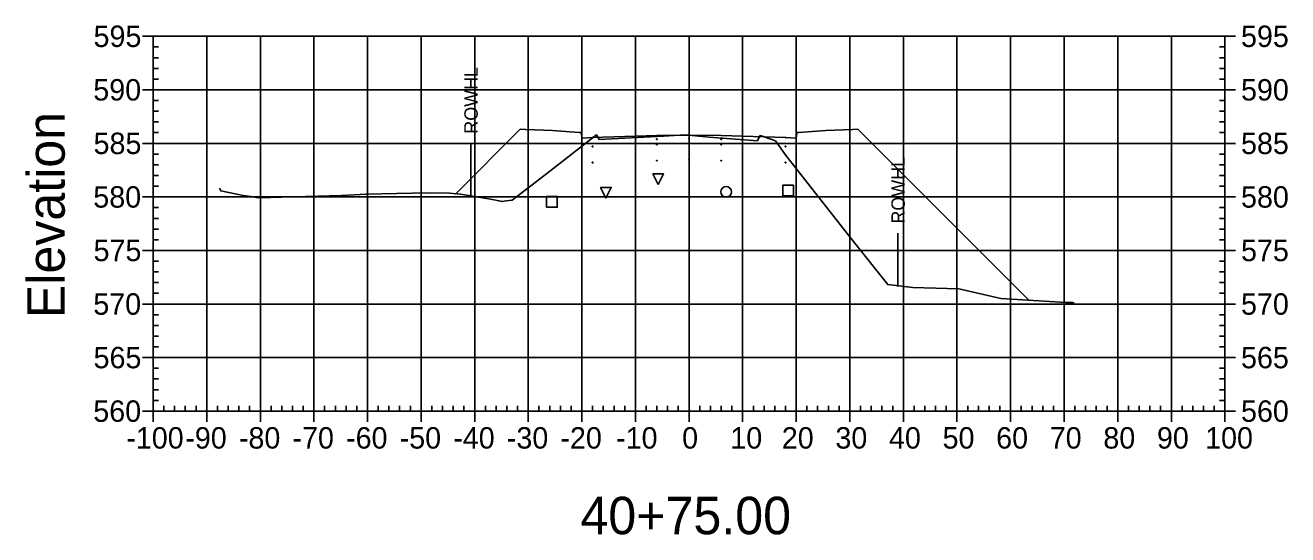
# Model space of a CAD drawing. Extents: x 708103 to 717568, y 374476 to 378707.
# Drawn here: x 711403.1 to 711638.7, y 377881.5 to 377976.7 of the extents above; entities that cross this region are included whole.
import ezdxf

# ---------------------------------------------------------------- set-up
doc = ezdxf.new("R2010")
doc.units = 0
for name, color, linetype in [('1', 7, 'Continuous'), ('10', 7, 'Continuous'), ('13', 7, 'Continuous'), ('14', 7, 'Continuous'), ('22', 7, 'Continuous'), ('4', 7, 'Continuous'), ('57', 7, 'Continuous'), ('60', 7, 'Continuous'), ('Existing', 7, 'Continuous'), ('XS_Right_of_Way', 7, 'Continuous')]:
    doc.layers.add(name, color=color, linetype=linetype)

msp = doc.modelspace()

# ---------------------------------------------------------------- linework, layer by layer
for points in [[(711508.93, 377953.99), (711509.03, 377953.99), (711509.03, 377954.09), (711508.93, 377954.09)], [(711520.93, 377955.35), (711521.03, 377955.35), (711521.03, 377955.45), (711520.93, 377955.45)], [(711520.93, 377954.35), (711521.03, 377954.35), (711521.03, 377954.45), (711520.93, 377954.45)], [(711526.93, 377955.47), (711527.03, 377955.47), (711527.03, 377955.57), (711526.93, 377955.57)], [(711526.93, 377954.47), (711527.03, 377954.47), (711527.03, 377954.57), (711526.93, 377954.57)], [(711532.93, 377955.35), (711533.03, 377955.35), (711533.03, 377955.45), (711532.93, 377955.45)], [(711532.93, 377954.35), (711533.03, 377954.35), (711533.03, 377954.45), (711532.93, 377954.45)], [(711544.93, 377953.99), (711545.03, 377953.99), (711545.03, 377954.09), (711544.93, 377954.09)], [(711508.93, 377950.99), (711509.03, 377950.99), (711509.03, 377951.09), (711508.93, 377951.09)], [(711520.93, 377951.35), (711521.03, 377951.35), (711521.03, 377951.45), (711520.93, 377951.45)], [(711526.93, 377951.47), (711527.03, 377951.47), (711527.03, 377951.57), (711526.93, 377951.57)], [(711532.93, 377951.35), (711533.03, 377951.35), (711533.03, 377951.45), (711532.93, 377951.45)], [(711544.93, 377950.99), (711545.03, 377950.99), (711545.03, 377951.09), (711544.93, 377951.09)]]:
    msp.add_lwpolyline(points, close=True)
at = {"layer": '1'}
for points in [[(711521.23, 377946.93), (711520.23, 377948.93), (711522.23, 377948.93)], [(711511.47, 377944.4), (711510.47, 377946.4), (711512.47, 377946.4)]]:
    msp.add_lwpolyline(points, close=True, dxfattribs=at)
at = {"layer": '10'}
msp.add_lwpolyline([(711500.39, 377942.71), (711502.39, 377942.71), (711502.39, 377944.71), (711500.39, 377944.71)], close=True, dxfattribs=at)
at = {"layer": '13'}
msp.add_circle((711533.9, 377945.57), 1, dxfattribs=at)
at = {"layer": '14'}
for points in [[(711508.98, 377955.71), (711508.98, 377955.76), (711508.98, 377955.71), (711508.93, 377955.71), (711508.98, 377955.71), (711508.98, 377955.66), (711508.98, 377955.71), (711509.03, 377955.71)], [(711526.98, 377956.19), (711526.98, 377956.24), (711526.98, 377956.19), (711526.93, 377956.19), (711526.98, 377956.19), (711526.98, 377956.14), (711526.98, 377956.19), (711527.03, 377956.19)], [(711544.98, 377955.71), (711544.98, 377955.76), (711544.98, 377955.71), (711544.93, 377955.71), (711544.98, 377955.71), (711544.98, 377955.66), (711544.98, 377955.71), (711545.03, 377955.71)], [(711483.43, 377945.21), (711483.43, 377945.26), (711483.43, 377945.21), (711483.38, 377945.21), (711483.43, 377945.21), (711483.43, 377945.16), (711483.43, 377945.21), (711483.48, 377945.21)], [(711590.4, 377925.35), (711590.4, 377925.4), (711590.4, 377925.35), (711590.35, 377925.35), (711590.4, 377925.35), (711590.4, 377925.3), (711590.4, 377925.35), (711590.45, 377925.35)]]:
    msp.add_lwpolyline(points, dxfattribs=at)
at = {"layer": '22'}
msp.add_lwpolyline([(711483.43, 377945.21), (711495.48, 377957.27), (711496.48, 377957.23), (711501.48, 377957.03), (711506.48, 377956.63), (711506.9, 377956.63), (711506.98, 377955.63), (711508.98, 377955.71), (711520.98, 377956.07), (711526.98, 377956.19), (711532.98, 377956.07), (711544.98, 377955.71), (711546.98, 377955.63), (711547.07, 377956.63), (711547.48, 377956.63), (711552.48, 377957.03), (711557.48, 377957.23), (711558.48, 377957.27), (711590.4, 377925.35)], dxfattribs=at)
at = {"layer": '4'}
msp.add_lwpolyline([(711544.47, 377944.82), (711546.47, 377944.82), (711546.47, 377946.82), (711544.47, 377946.82)], close=True, dxfattribs=at)
at = {"layer": '57'}
for p, q in [((711424.98, 377974.63), (711426.98, 377974.63)), ((711426.98, 377974.63), (711626.98, 377974.63)), ((711426.98, 377904.63), (711426.98, 377974.63)), ((711426.98, 377904.63), (711426.98, 377974.63)), ((711436.98, 377904.63), (711436.98, 377974.63)), ((711446.98, 377904.63), (711446.98, 377974.63)), ((711456.98, 377904.63), (711456.98, 377974.63)), ((711466.98, 377904.63), (711466.98, 377974.63)), ((711476.98, 377904.63), (711476.98, 377974.63)), ((711486.98, 377904.63), (711486.98, 377974.63)), ((711496.98, 377904.63), (711496.98, 377974.63)), ((711506.98, 377904.63), (711506.98, 377974.63)), ((711516.98, 377904.63), (711516.98, 377974.63)), ((711526.98, 377904.63), (711526.98, 377974.63)), ((711536.98, 377904.63), (711536.98, 377974.63)), ((711546.98, 377904.63), (711546.98, 377974.63)), ((711556.98, 377904.63), (711556.98, 377974.63)), ((711566.98, 377904.63), (711566.98, 377974.63)), ((711576.98, 377904.63), (711576.98, 377974.63)), ((711586.98, 377904.63), (711586.98, 377974.63)), ((711596.98, 377904.63), (711596.98, 377974.63)), ((711606.98, 377904.63), (711606.98, 377974.63)), ((711616.98, 377904.63), (711616.98, 377974.63)), ((711626.98, 377904.63), (711626.98, 377974.63)), ((711626.98, 377904.63), (711626.98, 377974.63)), ((711628.98, 377974.63), (711626.98, 377974.63)), ((711426.98, 377972.63), (711427.98, 377972.63)), ((711426.98, 377970.63), (711427.98, 377970.63)), ((711626.98, 377972.63), (711625.98, 377972.63)), ((711626.98, 377970.63), (711625.98, 377970.63)), ((711426.98, 377968.63), (711427.98, 377968.63)), ((711626.98, 377968.63), (711625.98, 377968.63)), ((711426.98, 377966.63), (711427.98, 377966.63)), ((711626.98, 377966.63), (711625.98, 377966.63)), ((711424.98, 377964.63), (711426.98, 377964.63)), ((711426.98, 377964.63), (711626.98, 377964.63)), ((711628.98, 377964.63), (711626.98, 377964.63)), ((711426.98, 377962.63), (711427.98, 377962.63)), ((711626.98, 377962.63), (711625.98, 377962.63)), ((711426.98, 377960.63), (711427.98, 377960.63)), ((711626.98, 377960.63), (711625.98, 377960.63)), ((711426.98, 377958.63), (711427.98, 377958.63)), ((711426.98, 377956.63), (711427.98, 377956.63)), ((711626.98, 377958.63), (711625.98, 377958.63)), ((711626.98, 377956.63), (711625.98, 377956.63)), ((711424.98, 377954.63), (711426.98, 377954.63)), ((711426.98, 377954.63), (711626.98, 377954.63)), ((711628.98, 377954.63), (711626.98, 377954.63)), ((711426.98, 377952.63), (711427.98, 377952.63)), ((711626.98, 377952.63), (711625.98, 377952.63)), ((711426.98, 377950.63), (711427.98, 377950.63)), ((711626.98, 377950.63), (711625.98, 377950.63)), ((711426.98, 377948.63), (711427.98, 377948.63)), ((711626.98, 377948.63), (711625.98, 377948.63)), ((711424.98, 377944.63), (711426.98, 377944.63)), ((711426.98, 377946.63), (711427.98, 377946.63)), ((711426.98, 377944.63), (711626.98, 377944.63)), ((711626.98, 377946.63), (711625.98, 377946.63)), ((711628.98, 377944.63), (711626.98, 377944.63)), ((711426.98, 377942.63), (711427.98, 377942.63)), ((711626.98, 377942.63), (711625.98, 377942.63)), ((711426.98, 377940.63), (711427.98, 377940.63)), ((711626.98, 377940.63), (711625.98, 377940.63)), ((711426.98, 377938.63), (711427.98, 377938.63)), ((711626.98, 377938.63), (711625.98, 377938.63)), ((711426.98, 377936.63), (711427.98, 377936.63)), ((711626.98, 377936.63), (711625.98, 377936.63)), ((711424.98, 377934.63), (711426.98, 377934.63)), ((711426.98, 377934.63), (711626.98, 377934.63)), ((711628.98, 377934.63), (711626.98, 377934.63)), ((711426.98, 377932.63), (711427.98, 377932.63)), ((711426.98, 377930.63), (711427.98, 377930.63)), ((711626.98, 377932.63), (711625.98, 377932.63)), ((711626.98, 377930.63), (711625.98, 377930.63)), ((711426.98, 377928.63), (711427.98, 377928.63)), ((711626.98, 377928.63), (711625.98, 377928.63)), ((711426.98, 377926.63), (711427.98, 377926.63)), ((711626.98, 377926.63), (711625.98, 377926.63)), ((711424.98, 377924.63), (711426.98, 377924.63)), ((711426.98, 377924.63), (711626.98, 377924.63)), ((711628.98, 377924.63), (711626.98, 377924.63)), ((711426.98, 377922.63), (711427.98, 377922.63)), ((711626.98, 377922.63), (711625.98, 377922.63)), ((711426.98, 377920.63), (711427.98, 377920.63)), ((711626.98, 377920.63), (711625.98, 377920.63)), ((711426.98, 377918.63), (711427.98, 377918.63)), ((711426.98, 377916.63), (711427.98, 377916.63)), ((711626.98, 377918.63), (711625.98, 377918.63)), ((711626.98, 377916.63), (711625.98, 377916.63)), ((711424.98, 377914.63), (711426.98, 377914.63)), ((711426.98, 377914.63), (711626.98, 377914.63)), ((711628.98, 377914.63), (711626.98, 377914.63)), ((711426.98, 377912.63), (711427.98, 377912.63)), ((711626.98, 377912.63), (711625.98, 377912.63)), ((711426.98, 377910.63), (711427.98, 377910.63)), ((711626.98, 377910.63), (711625.98, 377910.63)), ((711426.98, 377908.63), (711427.98, 377908.63)), ((711626.98, 377908.63), (711625.98, 377908.63)), ((711424.98, 377904.63), (711426.98, 377904.63)), ((711426.98, 377906.63), (711427.98, 377906.63)), ((711426.98, 377904.63), (711626.98, 377904.63)), ((711426.98, 377904.63), (711626.98, 377904.63)), ((711426.98, 377902.63), (711426.98, 377904.63)), ((711428.98, 377904.63), (711428.98, 377905.63)), ((711430.98, 377904.63), (711430.98, 377905.63)), ((711432.98, 377904.63), (711432.98, 377905.63)), ((711434.98, 377904.63), (711434.98, 377905.63)), ((711436.98, 377902.63), (711436.98, 377904.63)), ((711438.98, 377904.63), (711438.98, 377905.63)), ((711440.98, 377904.63), (711440.98, 377905.63)), ((711442.98, 377904.63), (711442.98, 377905.63)), ((711444.98, 377904.63), (711444.98, 377905.63)), ((711446.98, 377902.63), (711446.98, 377904.63)), ((711448.98, 377904.63), (711448.98, 377905.63)), ((711450.98, 377904.63), (711450.98, 377905.63)), ((711452.98, 377904.63), (711452.98, 377905.63)), ((711454.98, 377904.63), (711454.98, 377905.63)), ((711456.98, 377902.63), (711456.98, 377904.63)), ((711458.98, 377904.63), (711458.98, 377905.63)), ((711460.98, 377904.63), (711460.98, 377905.63)), ((711462.98, 377904.63), (711462.98, 377905.63)), ((711464.98, 377904.63), (711464.98, 377905.63)), ((711466.98, 377902.63), (711466.98, 377904.63)), ((711468.98, 377904.63), (711468.98, 377905.63)), ((711470.98, 377904.63), (711470.98, 377905.63)), ((711472.98, 377904.63), (711472.98, 377905.63)), ((711474.98, 377904.63), (711474.98, 377905.63)), ((711476.98, 377902.63), (711476.98, 377904.63)), ((711478.98, 377904.63), (711478.98, 377905.63)), ((711480.98, 377904.63), (711480.98, 377905.63)), ((711482.98, 377904.63), (711482.98, 377905.63)), ((711484.98, 377904.63), (711484.98, 377905.63)), ((711486.98, 377902.63), (711486.98, 377904.63)), ((711488.98, 377904.63), (711488.98, 377905.63)), ((711490.98, 377904.63), (711490.98, 377905.63)), ((711492.98, 377904.63), (711492.98, 377905.63)), ((711494.98, 377904.63), (711494.98, 377905.63)), ((711496.98, 377902.63), (711496.98, 377904.63)), ((711498.98, 377904.63), (711498.98, 377905.63)), ((711500.98, 377904.63), (711500.98, 377905.63)), ((711502.98, 377904.63), (711502.98, 377905.63)), ((711504.98, 377904.63), (711504.98, 377905.63)), ((711506.98, 377902.63), (711506.98, 377904.63)), ((711508.98, 377904.63), (711508.98, 377905.63)), ((711510.98, 377904.63), (711510.98, 377905.63)), ((711512.98, 377904.63), (711512.98, 377905.63)), ((711514.98, 377904.63), (711514.98, 377905.63)), ((711516.98, 377902.63), (711516.98, 377904.63)), ((711518.98, 377904.63), (711518.98, 377905.63)), ((711520.98, 377904.63), (711520.98, 377905.63)), ((711522.98, 377904.63), (711522.98, 377905.63)), ((711524.98, 377904.63), (711524.98, 377905.63)), ((711526.98, 377902.63), (711526.98, 377904.63)), ((711528.98, 377904.63), (711528.98, 377905.63)), ((711530.98, 377904.63), (711530.98, 377905.63)), ((711532.98, 377904.63), (711532.98, 377905.63)), ((711534.98, 377904.63), (711534.98, 377905.63)), ((711536.98, 377902.63), (711536.98, 377904.63)), ((711538.98, 377904.63), (711538.98, 377905.63)), ((711540.98, 377904.63), (711540.98, 377905.63)), ((711542.98, 377904.63), (711542.98, 377905.63)), ((711544.98, 377904.63), (711544.98, 377905.63)), ((711546.98, 377902.63), (711546.98, 377904.63)), ((711548.98, 377904.63), (711548.98, 377905.63)), ((711550.98, 377904.63), (711550.98, 377905.63)), ((711552.98, 377904.63), (711552.98, 377905.63)), ((711554.98, 377904.63), (711554.98, 377905.63)), ((711556.98, 377902.63), (711556.98, 377904.63)), ((711558.98, 377904.63), (711558.98, 377905.63)), ((711560.98, 377904.63), (711560.98, 377905.63)), ((711562.98, 377904.63), (711562.98, 377905.63)), ((711564.98, 377904.63), (711564.98, 377905.63)), ((711566.98, 377902.63), (711566.98, 377904.63)), ((711568.98, 377904.63), (711568.98, 377905.63)), ((711570.98, 377904.63), (711570.98, 377905.63)), ((711572.98, 377904.63), (711572.98, 377905.63)), ((711574.98, 377904.63), (711574.98, 377905.63)), ((711576.98, 377902.63), (711576.98, 377904.63)), ((711578.98, 377904.63), (711578.98, 377905.63)), ((711580.98, 377904.63), (711580.98, 377905.63)), ((711582.98, 377904.63), (711582.98, 377905.63)), ((711584.98, 377904.63), (711584.98, 377905.63)), ((711586.98, 377902.63), (711586.98, 377904.63)), ((711588.98, 377904.63), (711588.98, 377905.63)), ((711590.98, 377904.63), (711590.98, 377905.63)), ((711592.98, 377904.63), (711592.98, 377905.63)), ((711594.98, 377904.63), (711594.98, 377905.63)), ((711596.98, 377902.63), (711596.98, 377904.63)), ((711598.98, 377904.63), (711598.98, 377905.63)), ((711600.98, 377904.63), (711600.98, 377905.63)), ((711602.98, 377904.63), (711602.98, 377905.63)), ((711604.98, 377904.63), (711604.98, 377905.63)), ((711606.98, 377902.63), (711606.98, 377904.63)), ((711608.98, 377904.63), (711608.98, 377905.63)), ((711610.98, 377904.63), (711610.98, 377905.63)), ((711612.98, 377904.63), (711612.98, 377905.63)), ((711614.98, 377904.63), (711614.98, 377905.63)), ((711616.98, 377902.63), (711616.98, 377904.63)), ((711618.98, 377904.63), (711618.98, 377905.63)), ((711620.98, 377904.63), (711620.98, 377905.63)), ((711622.98, 377904.63), (711622.98, 377905.63)), ((711624.98, 377904.63), (711624.98, 377905.63)), ((711626.98, 377906.63), (711625.98, 377906.63)), ((711626.98, 377902.63), (711626.98, 377904.63)), ((711628.98, 377904.63), (711626.98, 377904.63))]:
    msp.add_line(p, q, dxfattribs=at)
at = {"layer": 'Existing'}
msp.add_lwpolyline([(711439.36, 377946.27), (711439.59, 377945.78), (711443.77, 377944.9), (711445.68, 377944.62), (711446.59, 377944.44), (711462.11, 377944.9), (711466.82, 377945.13), (711478.09, 377945.37), (711482.3, 377945.31), (711484.35, 377945.13), (711490.3, 377944.12), (711491.51, 377943.92), (711492.1, 377943.76), (711492.86, 377943.89), (711493.95, 377944.02), (711499.35, 377948.11), (711509.7, 377956.25), (711509.9, 377955.94), (711510.18, 377955.33), (711522.22, 377955.98), (711526.27, 377956.21), (711530.72, 377955.81), (711539.78, 377955.13), (711540.07, 377955.78), (711540.25, 377956.08), (711542.78, 377955.24), (711542.89, 377955.18), (711543.09, 377955.11), (711545.11, 377952.28), (711557.4, 377936.62), (711564.05, 377928.26), (711568.71, 377927.69), (711577.32, 377927.48), (711585.18, 377925.68), (711597.27, 377924.93), (711598.62, 377924.89), (711598.84, 377924.84)], dxfattribs=at)
at = {"layer": 'XS_Right_of_Way'}
for p, q in [((711486.23, 377954.68), (711486.23, 377944.68)), ((711565.92, 377937.89), (711565.92, 377927.89))]:
    msp.add_line(p, q, dxfattribs=at)

# ---------------------------------------------------------------- texts
at = {"layer": '1'}
msp.add_text('40+75.00', height=7, dxfattribs=at).set_placement((711506.71, 377881.63))
at = {"layer": '14'}
for p in [(711496.45, 377957.18), (711496.45, 377956.51), (711501.45, 377956.31), (711552.45, 377956.31), (711557.45, 377957.18), (711557.45, 377956.51)]:
    msp.add_text('+', height=0.1, dxfattribs=at).set_placement(p)
at = {"layer": '57'}
for s, p in [('595', (711415.86, 377972.63)), ('595', (711629.98, 377972.63)), ('590', (711415.81, 377962.63)), ('590', (711629.98, 377962.63)), ('585', (711415.86, 377952.63)), ('585', (711629.98, 377952.63)), ('580', (711415.81, 377942.63)), ('580', (711629.98, 377942.63)), ('575', (711415.86, 377932.63)), ('575', (711629.98, 377932.63)), ('570', (711415.81, 377922.63)), ('570', (711629.98, 377922.63)), ('565', (711415.86, 377912.63)), ('565', (711629.98, 377912.63)), ('560', (711415.81, 377902.63)), ('560', (711629.98, 377902.63)), ('-100', (711421.97, 377897.63)), ('-90', (711432.98, 377897.63)), ('-80', (711442.98, 377897.63)), ('-70', (711452.98, 377897.63)), ('-60', (711462.98, 377897.63)), ('-50', (711472.98, 377897.63)), ('-40', (711482.98, 377897.63)), ('-30', (711492.98, 377897.63)), ('-20', (711502.98, 377897.63)), ('-10', (711513.37, 377897.63)), ('0', (711525.69, 377897.63)), ('10', (711534.68, 377897.63)), ('20', (711544.29, 377897.63)), ('30', (711554.29, 377897.63)), ('40', (711564.29, 377897.63)), ('50', (711574.29, 377897.63)), ('60', (711584.29, 377897.63)), ('70', (711594.29, 377897.63)), ('80', (711604.29, 377897.63)), ('90', (711614.29, 377897.63)), ('100', (711623.28, 377897.63))]:
    msp.add_text(s, height=4, dxfattribs=at).set_placement(p)
at = {"layer": '60'}
msp.add_text('Elevation', height=7, rotation=90, dxfattribs=at).set_placement((711410.48, 377921.99))
at = {"layer": 'XS_Right_of_Way'}
for p in [(711487.55, 377956.44), (711567.24, 377939.65)]:
    msp.add_text('ROWHL', height=2.5, rotation=90, dxfattribs=at).set_placement(p)

doc.saveas('drawing.dxf')
